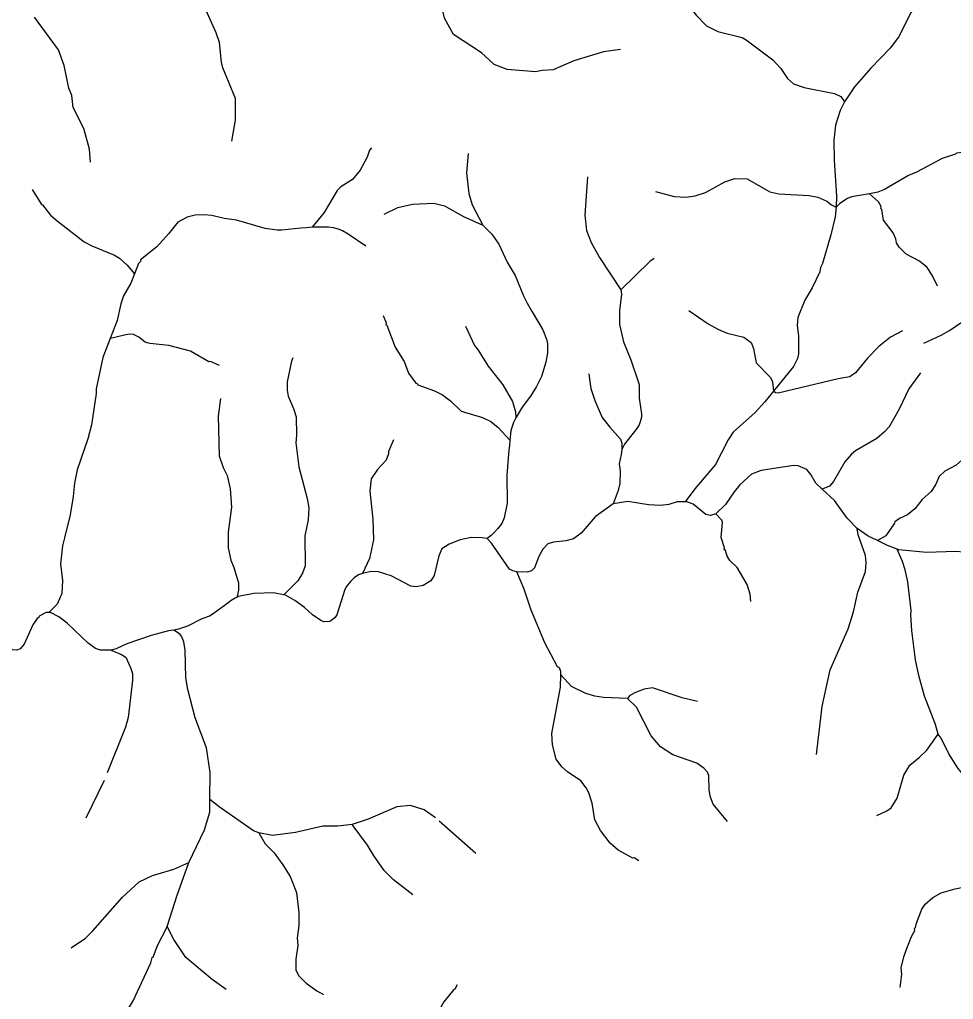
# Model space of a CAD drawing. Extents: x 280.4 to 335.6, y 8893.9 to 8949.5.
# Drawn here: x 288.97 to 296.28, y 8929.81 to 8937.49 of the extents above; entities that cross this region are included whole.
import ezdxf

# ---------------------------------------------------------------- set-up
doc = ezdxf.new("R2010")
doc.units = 0
doc.header["$LTSCALE"] = 0.064
doc.linetypes.add('LONG_DASHED', pattern=[7.5, 6, -1.5])
doc.layers.add('7', color=7, linetype='Continuous', lineweight=25)
doc.layers.add('9', color=7, linetype='LONG_DASHED', lineweight=25)

msp = doc.modelspace()

# ---------------------------------------------------------------- linework, layer by layer
at = {"layer": '7'}
msp.add_line((290.681, 8932.9647), (290.6686, 8932.9592), dxfattribs=at)
for points in [[(296.1968, 8938.0679), (296.1433, 8937.969), (296.1182, 8937.8586), (296.0684, 8937.7235), (295.9891, 8937.5937), (295.951, 8937.5447), (295.854, 8937.3494), (295.7886, 8937.2615), (295.6369, 8937.1068), (295.508, 8936.9585), (295.4293, 8936.8426)], [(294.1738, 8937.6444), (294.2669, 8937.5222), (294.3492, 8937.4378), (294.4365, 8937.3929), (294.628, 8937.3455), (294.6581, 8937.3291), (294.8686, 8937.1715), (294.9296, 8937.1042), (294.9842, 8937.0257), (295.0303, 8936.9842), (295.1133, 8936.9535), (295.3506, 8936.9069), (295.4016, 8936.8843), (295.4293, 8936.8426)], [(295.4293, 8936.8426), (295.3946, 8936.7749), (295.3592, 8936.6586), (295.346, 8936.5422), (295.3476, 8936.3859), (295.3666, 8936.1032), (295.365, 8936.016)], [(291.7236, 8936.4813), (291.7064, 8936.4622), (291.6896, 8936.4089), (291.6329, 8936.3059), (291.5736, 8936.2342), (291.4826, 8936.1764), (291.4542, 8936.1483), (291.3513, 8935.9762), (291.2581, 8935.8606)], [(292.4799, 8936.4369), (292.4671, 8936.287), (292.4848, 8936.125), (292.5117, 8936.036), (292.5965, 8935.8745)], [(296.4306, 8936.4536), (296.3083, 8936.4394), (296.2994, 8936.4315), (296.1939, 8936.3976), (295.9927, 8936.2902), (295.9312, 8936.264), (295.7434, 8936.1551), (295.6908, 8936.1342), (295.6258, 8936.1224)], [(293.4154, 8936.2539), (293.3949, 8935.9553), (293.4073, 8935.8337), (293.4444, 8935.7411), (293.5105, 8935.6235), (293.6773, 8935.3696)], [(293.9493, 8936.1389), (294.096, 8936.1003), (294.1857, 8936.0962), (294.2593, 8936.1042), (294.3397, 8936.1304), (294.4919, 8936.216), (294.571, 8936.2416), (294.6668, 8936.238), (294.8437, 8936.1373), (294.9154, 8936.1214), (295.1523, 8936.1089), (295.221, 8936.0949), (295.2915, 8936.0634), (295.3283, 8936.0339), (295.365, 8936.016)], [(289.0645, 8936.1562), (289.136, 8936.0376), (289.1439, 8936.0347), (289.2083, 8935.955), (289.2585, 8935.9095), (289.4724, 8935.7455), (289.5316, 8935.7136), (289.7086, 8935.6394), (289.7484, 8935.6163), (289.8092, 8935.5619), (289.8658, 8935.4946)], [(295.6258, 8936.1224), (295.4846, 8936.0967), (295.4525, 8936.0859), (295.3939, 8936.0449), (295.365, 8936.016)], [(296.1579, 8935.3981), (296.118, 8935.483), (296.0779, 8935.5432), (296.0185, 8935.5926), (295.912, 8935.6484), (295.8577, 8935.7028), (295.8373, 8935.7372), (295.8314, 8935.7682), (295.811, 8935.8145), (295.7346, 8935.9139), (295.7216, 8935.9993), (295.7156, 8936.0057), (295.7179, 8936.0213), (295.6954, 8936.0582), (295.6258, 8936.1224)], [(291.8214, 8935.962), (291.9299, 8936.0129), (292.0438, 8936.0404), (292.2127, 8936.048), (292.296, 8936.0273), (292.4448, 8935.9442), (292.5965, 8935.8745)], [(295.365, 8936.016), (295.3553, 8935.941), (295.3218, 8935.7986), (295.2577, 8935.5748), (295.242, 8935.5427), (295.2367, 8935.51), (295.1767, 8935.3835), (295.1191, 8935.2875), (295.063, 8935.1514), (295.0597, 8935.0933), (295.0691, 8935.0047), (295.0692, 8934.868), (295.0603, 8934.8312), (295.0291, 8934.7688), (294.8743, 8934.5753)], [(291.2581, 8935.8606), (291.2131, 8935.8551), (291.1694, 8935.8511), (291.0212, 8935.8367), (290.9839, 8935.8372), (290.8888, 8935.8499), (290.6641, 8935.914), (290.5672, 8935.9284), (290.4712, 8935.9508), (290.4106, 8935.9569), (290.3421, 8935.9548), (290.2781, 8935.9382), (290.2054, 8935.9003), (290.1326, 8935.8069), (290.04, 8935.7065), (289.9136, 8935.6047), (289.9141, 8935.5937), (289.8978, 8935.5742), (289.8658, 8935.4946)], [(291.6782, 8935.7117), (291.5402, 8935.8062), (291.4949, 8935.8312), (291.4634, 8935.8446), (291.4252, 8935.8551), (291.3866, 8935.8597), (291.3453, 8935.8597), (291.2975, 8935.8606), (291.2581, 8935.8606)], [(292.5965, 8935.8745), (292.6657, 8935.805), (292.7202, 8935.7276), (292.7874, 8935.5869), (292.8477, 8935.482), (292.9139, 8935.3212), (292.9419, 8935.264), (292.9825, 8935.196), (293.0644, 8935.055), (293.094, 8934.983), (293.102, 8934.9471), (293.1017, 8934.8757), (293.089, 8934.8032), (293.0543, 8934.6895), (293.0161, 8934.6127), (292.9687, 8934.5368), (292.9025, 8934.4488), (292.8552, 8934.367)], [(293.9382, 8935.6153), (293.9054, 8935.5903), (293.6773, 8935.3696)], [(289.8658, 8935.4946), (289.8366, 8935.4219), (289.7789, 8935.322), (289.7581, 8935.2581), (289.7303, 8935.1286), (289.6755, 8934.988)], [(293.6773, 8935.3696), (293.6822, 8935.3352), (293.6666, 8935.2062), (293.6659, 8935.0964), (293.6985, 8934.9614), (293.7561, 8934.8199), (293.8154, 8934.6432), (293.8198, 8934.6236), (293.8198, 8934.5209), (293.8219, 8934.5025), (293.8392, 8934.3985), (293.8383, 8934.3702), (293.8284, 8934.3338), (293.8198, 8934.3101), (293.8027, 8934.2815), (293.7247, 8934.1823), (293.7062, 8934.1583), (293.6854, 8934.1179)], [(294.2101, 8935.2065), (294.3623, 8935.103), (294.441, 8935.0589), (294.5104, 8935.0297), (294.6416, 8934.9976), (294.6974, 8934.9562), (294.7169, 8934.9079), (294.7386, 8934.7978), (294.8498, 8934.6823), (294.8643, 8934.6485), (294.8743, 8934.5753)], [(296.0514, 8934.9502), (296.1873, 8935.0129), (296.252, 8935.05), (296.4839, 8935.2091), (296.5281, 8935.2263), (296.6088, 8935.2389), (296.8123, 8935.2101), (296.8875, 8935.1892)], [(291.8156, 8935.1672), (291.8366, 8935.1106), (291.8357, 8935.0974), (291.8432, 8935.0915), (291.9085, 8934.9203), (291.9793, 8934.8069), (292.0122, 8934.7161), (292.071, 8934.6372), (292.0841, 8934.6312), (292.0851, 8934.6241), (292.216, 8934.5784), (292.2786, 8934.5457), (292.3408, 8934.5), (292.4256, 8934.4186), (292.5935, 8934.3673), (292.6568, 8934.3373), (292.7166, 8934.2905), (292.8082, 8934.1915)], [(292.4604, 8935.0847), (292.5301, 8934.9315), (292.5584, 8934.8965), (292.636, 8934.7706), (292.753, 8934.6254), (292.8272, 8934.4929), (292.8523, 8934.4135), (292.8552, 8934.367)], [(295.8855, 8935.0476), (295.789, 8934.9971), (295.6977, 8934.9254), (295.6093, 8934.8338), (295.5147, 8934.7189), (295.4726, 8934.6875), (295.3812, 8934.6724), (294.9109, 8934.558), (294.8889, 8934.5629), (294.8743, 8934.5753)], [(289.6755, 8934.988), (289.6171, 8934.8384), (289.5647, 8934.5936), (289.5642, 8934.5559), (289.5277, 8934.3114), (289.499, 8934.2008), (289.4172, 8933.9588), (289.3951, 8933.8547), (289.3853, 8933.7484), (289.3611, 8933.6059), (289.3178, 8933.4261), (289.3024, 8933.3621), (289.2847, 8933.2223), (289.3022, 8933.0912), (289.2956, 8932.9896), (289.2586, 8932.906), (289.193, 8932.8412)], [(290.5328, 8934.7757), (290.4605, 8934.8062), (290.449, 8934.8044), (290.3033, 8934.887), (290.1345, 8934.9333), (289.9862, 8934.9486), (289.9651, 8934.9526), (289.9499, 8934.9601), (289.9003, 8934.9974), (289.8587, 8935.018), (289.8296, 8935.0227), (289.7965, 8935.0168), (289.7208, 8934.9993), (289.6994, 8934.9939), (289.6755, 8934.988)], [(291.107, 8934.8364), (291.0952, 8934.8093), (291.0631, 8934.6471), (291.0616, 8934.5826), (291.071, 8934.536), (291.1124, 8934.4399), (291.1332, 8934.3736), (291.1349, 8934.2289), (291.1286, 8934.169), (291.1526, 8933.982), (291.2196, 8933.7331), (291.2309, 8933.6613), (291.2259, 8933.5677), (291.1998, 8933.4414), (291.2035, 8933.2049), (291.182, 8933.1485), (291.1461, 8933.0896), (291.0369, 8932.9791)], [(293.4261, 8934.7108), (293.4288, 8934.6924), (293.4317, 8934.6699), (293.4427, 8934.5967), (293.4731, 8934.5007), (293.5319, 8934.3685), (293.5898, 8934.2922), (293.6744, 8934.1992), (293.6843, 8934.1681), (293.6854, 8934.1179)], [(296.026, 8934.7176), (295.9341, 8934.5939), (295.8577, 8934.4329), (295.7803, 8934.2964), (295.7435, 8934.2549), (295.6837, 8934.203), (295.5148, 8934.1073), (295.4838, 8934.0814), (295.4327, 8934.0224), (295.3437, 8933.8679), (295.3133, 8933.8297), (295.2558, 8933.8078)], [(290.5387, 8934.5187), (290.521, 8934.38), (290.5301, 8934.0687), (290.5607, 8933.9762), (290.5929, 8933.9141), (290.6152, 8933.8091), (290.6264, 8933.6652), (290.6009, 8933.4701), (290.6009, 8933.346), (290.6218, 8933.2495), (290.6453, 8933.194), (290.6805, 8933.0742), (290.6807, 8933.0166), (290.6686, 8932.9592)], [(294.8743, 8934.5753), (294.8062, 8934.4901), (294.7299, 8934.4089), (294.557, 8934.2547), (294.5178, 8934.1937), (294.4194, 8934.0004), (294.2577, 8933.8088), (294.1822, 8933.7065)], [(292.8552, 8934.367), (292.8355, 8934.3301), (292.824, 8934.2985), (292.8156, 8934.265), (292.8082, 8934.1915)], [(296.4598, 8934.3445), (296.4197, 8934.149), (296.3872, 8934.0849), (296.3542, 8934.0407), (296.3059, 8933.996), (296.2154, 8933.949), (296.1727, 8933.9066), (296.1427, 8933.8396), (296.1078, 8933.7882), (296.0387, 8933.7248), (295.982, 8933.6521), (295.9245, 8933.607), (295.8608, 8933.578), (295.8236, 8933.5507), (295.8215, 8933.5397), (295.7539, 8933.442), (295.6877, 8933.4038)], [(291.8961, 8934.1934), (291.8551, 8934.1008), (291.8558, 8934.0832), (291.8389, 8934.0337), (291.771, 8933.9621), (291.7204, 8933.8889), (291.7108, 8933.7924), (291.7346, 8933.5709), (291.7379, 8933.4094), (291.7061, 8933.2629), (291.6526, 8933.1458)], [(292.8082, 8934.1915), (292.8038, 8934.1501), (292.7992, 8934.1118), (292.7839, 8933.9163), (292.7854, 8933.698), (292.7616, 8933.5827), (292.7441, 8933.5388), (292.7128, 8933.4987), (292.6843, 8933.4675), (292.6614, 8933.4446), (292.6283, 8933.4204)], [(293.6854, 8934.1179), (293.6806, 8934.0774), (293.6651, 8934.0067), (293.6714, 8933.9499), (293.6696, 8933.8524), (293.6568, 8933.7956), (293.6177, 8933.6908)], [(295.2558, 8933.8078), (295.2053, 8933.8549), (295.1667, 8933.9211), (295.1344, 8933.961), (295.0659, 8933.9904), (295.03, 8933.993), (294.7765, 8933.9519), (294.7014, 8933.9257), (294.6107, 8933.8415), (294.5651, 8933.7873), (294.4965, 8933.6877), (294.422, 8933.6132)], [(295.5278, 8933.4994), (295.4516, 8933.5809), (295.3518, 8933.7183), (295.2558, 8933.8078)], [(293.6177, 8933.6908), (293.4758, 8933.5895), (293.3671, 8933.4618), (293.3069, 8933.4177), (293.246, 8933.403), (293.15, 8933.3917), (293.1039, 8933.3787), (293.0658, 8933.3374), (293.0353, 8933.2789), (293.0004, 8933.1907), (292.9762, 8933.1681), (292.942, 8933.1578), (292.8616, 8933.16)], [(294.1822, 8933.7065), (294.1172, 8933.7065), (294.0528, 8933.6878), (293.9888, 8933.6781), (293.895, 8933.6841), (293.7329, 8933.7099), (293.6177, 8933.6908)], [(294.422, 8933.6132), (294.3803, 8933.6013), (294.3442, 8933.6097), (294.2429, 8933.6886), (294.1953, 8933.7065), (294.1822, 8933.7065)], [(294.6969, 8932.9255), (294.6897, 8932.9852), (294.6666, 8933.0594), (294.5886, 8933.1922), (294.5322, 8933.2482), (294.5095, 8933.2822), (294.4963, 8933.326), (294.4874, 8933.3334), (294.4882, 8933.3472), (294.4632, 8933.4286), (294.4726, 8933.5494), (294.4673, 8933.5642), (294.422, 8933.6132)], [(292.6283, 8933.4204), (292.5891, 8933.4253), (292.5047, 8933.4284), (292.4175, 8933.4093), (292.3312, 8933.3757), (292.2741, 8933.3387), (292.2499, 8933.2853), (292.2146, 8933.1316), (292.189, 8933.0884), (292.1282, 8933.0523), (292.0737, 8933.0417), (292.0318, 8933.0462), (291.8761, 8933.1291), (291.7778, 8933.1582), (291.7195, 8933.1612), (291.6526, 8933.1458)], [(295.2114, 8931.7269), (295.2547, 8932.1043), (295.3185, 8932.3915), (295.4593, 8932.7121), (295.5005, 8932.8446), (295.533, 8932.9999), (295.594, 8933.1615), (295.6002, 8933.2309), (295.5953, 8933.2878), (295.5378, 8933.4478), (295.5278, 8933.4994)], [(295.6877, 8933.4038), (295.616, 8933.4394), (295.5278, 8933.4994)], [(292.8616, 8933.16), (292.8307, 8933.1658), (292.8043, 8933.1798), (292.6638, 8933.3829), (292.6283, 8933.4204)], [(295.8413, 8933.3369), (295.7656, 8933.365), (295.6877, 8933.4038)], [(296.1631, 8931.8865), (296.1428, 8931.9635), (296.0579, 8932.1836), (296.0124, 8932.3458), (295.9874, 8932.4706), (295.958, 8932.6989), (295.9489, 8932.8224), (295.9518, 8932.8568), (295.9262, 8933.0806), (295.9057, 8933.1751), (295.8845, 8933.2405), (295.8413, 8933.3369)], [(296.5043, 8933.2645), (296.4564, 8933.2815), (296.4269, 8933.2924), (296.3927, 8933.3066), (296.3621, 8933.3132), (296.3031, 8933.3182), (296.0719, 8933.3103), (295.8568, 8933.3311), (295.8413, 8933.3369)], [(291.6526, 8933.1458), (291.6205, 8933.1357), (291.586, 8933.112), (291.5575, 8933.0844), (291.5233, 8933.0424), (291.5112, 8933.0135), (291.5011, 8932.98), (291.4519, 8932.8216), (291.4367, 8932.7997), (291.3955, 8932.7711), (291.3498, 8932.7681), (291.3263, 8932.7765), (291.2604, 8932.822), (291.1967, 8932.8805), (291.1233, 8932.9355), (291.0494, 8932.9766), (291.0369, 8932.9791)], [(293.2067, 8932.3512), (293.2074, 8932.3784), (293.1965, 8932.4075), (293.1816, 8932.4156), (293.0816, 8932.602), (292.9752, 8932.8596), (292.9197, 8933.0223), (292.8616, 8933.16)], [(291.0369, 8932.9791), (290.9543, 8932.9957), (290.7999, 8932.9903), (290.681, 8932.9647)], [(290.6686, 8932.9592), (290.6532, 8932.9523), (290.6229, 8932.9333), (290.5965, 8932.9144), (290.4832, 8932.8299), (290.453, 8932.8111), (290.3936, 8932.7907), (290.2804, 8932.734), (290.211, 8932.7092), (290.174, 8932.7014)], [(289.193, 8932.8412), (289.1727, 8932.841), (289.1187, 8932.8127), (289.1163, 8932.8003), (289.1016, 8932.7925), (289.07, 8932.7449), (289.0018, 8932.5912), (288.9694, 8932.5555), (288.9433, 8932.5459), (288.9115, 8932.5491), (288.8818, 8932.5612), (288.7945, 8932.631), (288.7147, 8932.7061), (288.6507, 8932.7524), (288.5889, 8932.784), (288.4859, 8932.813), (288.4226, 8932.8224), (288.23, 8932.8191), (288.1639, 8932.8053), (288.0744, 8932.7635)], [(289.684, 8932.5466), (289.6831, 8932.5464), (289.5993, 8932.5464), (289.5604, 8932.5576), (289.5027, 8932.6013), (289.3377, 8932.7579), (289.2735, 8932.8074), (289.2074, 8932.8413), (289.193, 8932.8412)], [(290.174, 8932.7014), (290.1327, 8932.6965), (289.9956, 8932.6591), (289.8045, 8932.5953), (289.7711, 8932.5794), (289.7211, 8932.5556), (289.684, 8932.5466)], [(293.8183, 8930.8935), (293.7818, 8930.9175), (293.77, 8930.9166), (293.656, 8930.9781), (293.5922, 8931.0324), (293.5176, 8931.1311), (293.4738, 8931.217), (293.4522, 8931.3463), (293.4266, 8931.4261), (293.4059, 8931.4678), (293.3627, 8931.5206), (293.2589, 8931.5911), (293.2134, 8931.6301), (293.169, 8931.691), (293.1411, 8931.8026), (293.1373, 8931.8925), (293.2042, 8932.2563), (293.2067, 8932.3512)], [(293.7284, 8932.1677), (293.5404, 8932.1735), (293.4739, 8932.1842), (293.402, 8932.207), (293.2915, 8932.2607), (293.2067, 8932.3512)], [(294.2786, 8932.1425), (294.1569, 8932.1718), (293.9241, 8932.2498), (293.8594, 8932.2393), (293.7907, 8932.2149), (293.7482, 8932.1891), (293.7284, 8932.1677)], [(294.5121, 8931.2032), (294.4, 8931.3373), (294.3792, 8931.3945), (294.3703, 8931.4486), (294.3671, 8931.5631), (294.3553, 8931.5898), (294.3265, 8931.6202), (294.2738, 8931.6591), (294.0851, 8931.7241), (293.9866, 8931.7875), (293.9154, 8931.8737), (293.7993, 8932.0995), (293.7284, 8932.1677)], [(295.6836, 8931.251), (295.7621, 8931.2866), (295.7952, 8931.3088), (295.8416, 8931.3847), (295.8945, 8931.5648), (295.9405, 8931.6447), (296.0159, 8931.703), (296.074, 8931.761), (296.1631, 8931.8865)], [(296.7338, 8931.0423), (296.6872, 8931.1966), (296.6407, 8931.2669), (296.3848, 8931.5388), (296.3194, 8931.6175), (296.2486, 8931.7327), (296.1883, 8931.8562), (296.1631, 8931.8865)], [(295.8669, 8929.9014), (295.8778, 8930.0075), (295.8737, 8930.0556), (295.8936, 8930.1412), (295.9182, 8930.2064), (295.9536, 8930.3004), (295.9803, 8930.3482), (295.9795, 8930.3655), (295.9869, 8930.371), (295.9936, 8930.4052), (296.0362, 8930.5165), (296.0608, 8930.5546), (296.1209, 8930.607), (296.1861, 8930.6428), (296.2974, 8930.6762), (296.5596, 8930.7291), (296.6103, 8930.7558), (296.6688, 8930.8063), (296.699, 8930.8528), (296.7258, 8930.9427), (296.7338, 8931.0423)], [(292.3938, 8929.923), (292.3766, 8929.8892), (292.3682, 8929.8875), (292.2889, 8929.7906), (292.2548, 8929.7284), (292.245, 8929.6964), (292.2386, 8929.6313), (292.2464, 8929.5654), (292.2316, 8929.4514), (292.2087, 8929.3859), (292.2002, 8929.3616), (292.1909, 8929.3281), (292.1909, 8929.2969), (292.1936, 8929.2673), (292.2092, 8929.1798), (292.2082, 8929.1311), (292.1953, 8929.096), (292.1656, 8929.057), (292.1334, 8929.0336), (292.0528, 8929.0146), (291.7484, 8929.0065), (291.6324, 8928.9887), (291.5148, 8928.9597)]]:
    msp.add_lwpolyline(points, dxfattribs=at)
at = {"layer": '9'}
for points in [[(290.6283, 8936.5343), (290.6582, 8936.6975), (290.6582, 8936.869), (290.5585, 8937.1092), (290.548, 8937.1523), (290.5325, 8937.3064), (290.5051, 8937.3829), (290.3911, 8937.6417), (290.3394, 8937.7822), (290.3274, 8937.8314), (290.3254, 8937.8757), (290.2907, 8938.0065), (290.2779, 8938.0984), (290.2765, 8938.1809), (290.2922, 8938.3063), (290.3465, 8938.4503), (290.3642, 8938.5334), (290.3837, 8938.7133), (290.4531, 8938.8847)], [(293.6747, 8937.2512), (293.5398, 8937.233), (293.3081, 8937.1642), (293.1459, 8937.0928), (293.0597, 8937.0876), (293.0093, 8937.0766), (292.7857, 8937.0953), (292.6836, 8937.1357), (292.5855, 8937.2261), (292.365, 8937.369), (292.2951, 8937.4986), (292.2848, 8937.5435), (292.2311, 8937.6276)], [(289.5199, 8936.3695), (289.5134, 8936.4721), (289.4681, 8936.6326), (289.384, 8936.7982), (289.3739, 8936.8918), (289.3516, 8936.9496), (289.3138, 8937.1275), (289.2712, 8937.2499), (289.0816, 8937.5051)], [(290.4567, 8931.3757), (290.4591, 8931.5866), (290.4305, 8931.7806), (290.342, 8932.0141), (290.2827, 8932.2365), (290.2681, 8932.3275), (290.2633, 8932.5457), (290.2521, 8932.6097), (290.2343, 8932.6544), (290.2234, 8932.6669), (290.2038, 8932.6837), (290.174, 8932.7014)], [(289.684, 8932.5466), (289.7684, 8932.5092), (289.794, 8932.4901), (289.8004, 8932.4854), (289.8377, 8932.4026), (289.849, 8932.3634), (289.8507, 8932.3114), (289.8452, 8932.2628), (289.8172, 8932.0166), (289.795, 8931.9411), (289.6271, 8931.5228), (289.483, 8931.2296)], [(290.2915, 8930.8824), (290.4143, 8931.1384), (290.4556, 8931.2763), (290.4567, 8931.3757)], [(290.8399, 8931.1128), (290.7976, 8931.129), (290.5279, 8931.3187), (290.4567, 8931.3757)], [(292.5414, 8930.9522), (292.225, 8931.231), (292.1363, 8931.2931), (292.0273, 8931.3269), (291.9205, 8931.318), (291.6976, 8931.2211), (291.5709, 8931.1805)], [(291.5709, 8931.1805), (291.4564, 8931.1656), (291.3417, 8931.1661), (291.1285, 8931.1161), (290.9478, 8931.0938), (290.8399, 8931.1128)], [(292.0477, 8930.6279), (291.8947, 8930.7466), (291.8216, 8930.8196), (291.7384, 8930.9379), (291.6915, 8931.0168), (291.5709, 8931.1805)], [(290.8399, 8931.1128), (290.8895, 8931.0287), (290.96, 8930.9567), (291.0288, 8930.8634), (291.0846, 8930.7721), (291.1348, 8930.6473), (291.1352, 8930.6438), (291.1524, 8930.4888), (291.1542, 8930.3869), (291.1415, 8930.2924), (291.1444, 8930.2317), (291.1286, 8930.1252), (291.1288, 8930.0397), (291.1511, 8929.9966), (291.2112, 8929.9348), (291.295, 8929.8751), (291.3477, 8929.8463)], [(289.3693, 8930.2132), (289.4811, 8930.2874), (289.54, 8930.3462), (289.7724, 8930.6106), (289.9014, 8930.7301), (290.0069, 8930.7805), (290.0508, 8930.7934), (290.1741, 8930.8297), (290.2915, 8930.8824)], [(290.1212, 8930.3797), (290.1631, 8930.5113), (290.1969, 8930.6175), (290.2915, 8930.8824)], [(289.1742, 8929.2815), (289.4089, 8929.3799), (289.5438, 8929.456), (289.6141, 8929.5055), (289.6765, 8929.5353), (289.7596, 8929.6416), (289.8542, 8929.7975), (289.9926, 8930.0953), (290.0045, 8930.1379), (290.0114, 8930.1405), (290.0462, 8930.2307), (290.1173, 8930.3676), (290.1212, 8930.3797)], [(290.5849, 8929.8871), (290.4738, 8929.964), (290.269, 8930.1363), (290.1746, 8930.2771), (290.1212, 8930.3797)]]:
    msp.add_lwpolyline(points, dxfattribs=at)

doc.saveas('drawing.dxf')
